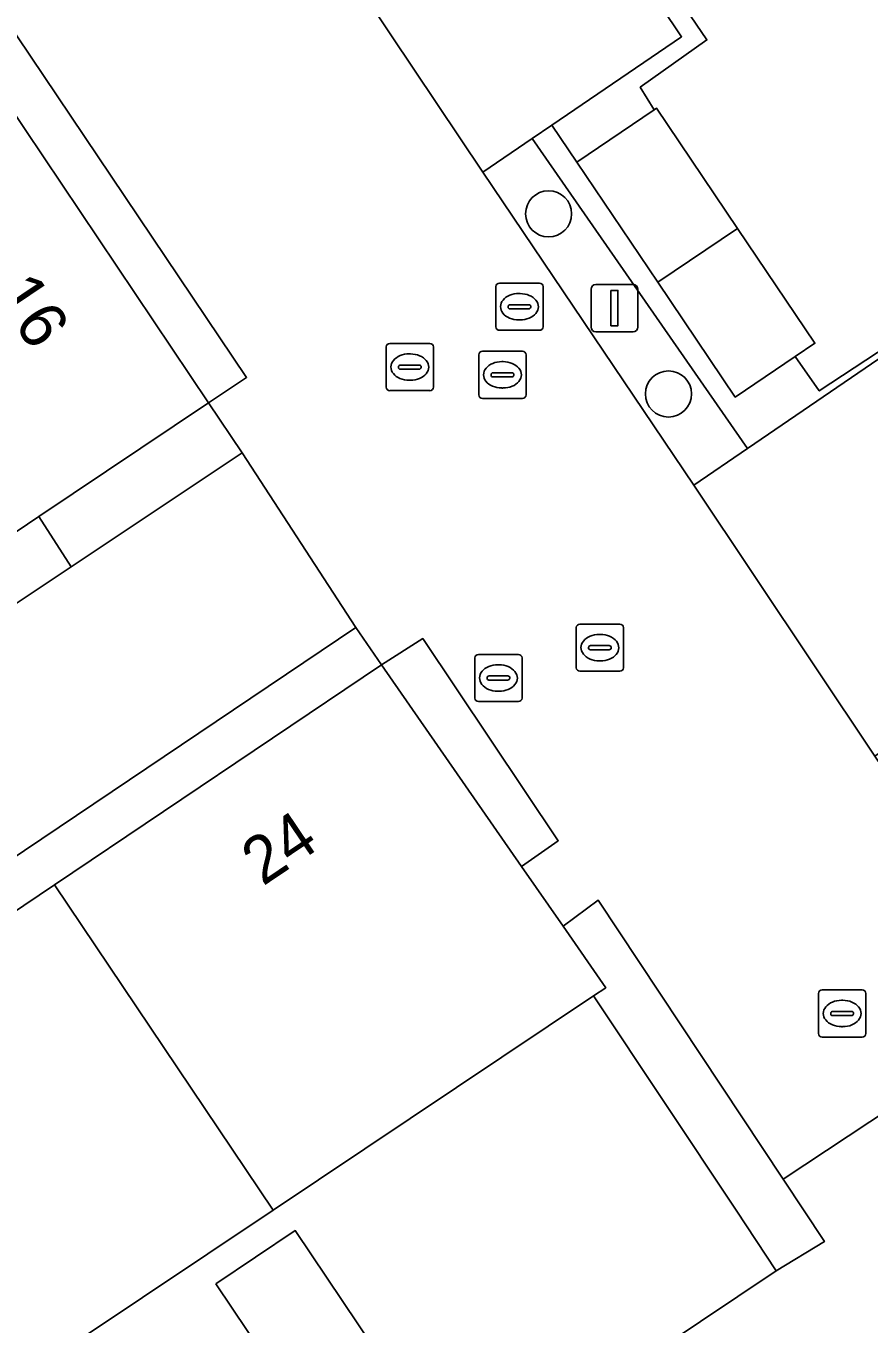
# Model space of a CAD drawing. Extents: x 158793 to 159888, y 384317 to 385256.
# Drawn here: x 159238.91 to 159256.79, y 384597.87 to 384625.41 of the extents above; entities that cross this region are included whole.
import ezdxf

# ---------------------------------------------------------------- set-up
doc = ezdxf.new("R2010")
doc.units = 0
for name, color, linetype in [('IMGEO_Boom', 7, 'Continuous'), ('IMGEO_Brandkraan', 7, 'Continuous'), ('IMGEO_Erf', 7, 'Continuous'), ('IMGEO_Groenvoorziening', 7, 'Continuous'), ('IMGEO_Haag', 7, 'Continuous'), ('IMGEO_Kolk', 7, 'Continuous'), ('IMGEO_Lichtmast', 7, 'Continuous'), ('IMGEO_Pand', 7, 'Continuous'), ('IMGEO_Pand_nummerreeks', 7, 'Continuous'), ('IMGEO_Parkeervlak_open', 7, 'Continuous'), ('IMGEO_Rijbaan_lokaal_open', 7, 'Continuous'), ('IMGEO_Rioolput', 7, 'Continuous'), ('IMGEO_Voetpad_open', 7, 'Continuous')]:
    doc.layers.add(name, color=color, linetype=linetype)

msp = doc.modelspace()

# ---------------------------------------------------------------- linework, layer by layer
at = {"layer": 'IMGEO_Boom'}
for centre in [(159249.995, 384621.423), (159252.537, 384617.603)]:
    msp.add_circle(centre, 0.489, dxfattribs=at)
at = {"layer": 'IMGEO_Brandkraan'}
for p, q in [((159248.43, 384611.152), (159248.43, 384612.004)), ((159248.505, 384612.078), (159249.357, 384612.078)), ((159249.431, 384612.004), (159249.431, 384611.152)), ((159248.732, 384611.621), (159249.13, 384611.621)), ((159248.918, 384611.858), (159248.943, 384611.858)), ((159248.689, 384611.572), (159248.689, 384611.584)), ((159249.127, 384611.535), (159248.729, 384611.535)), ((159249.173, 384611.584), (159249.173, 384611.572)), ((159249.357, 384611.078), (159248.505, 384611.078)), ((159248.941, 384611.298), (159248.916, 384611.298))]:
    msp.add_line(p, q, dxfattribs=at)
for points in [[(159248.43, 384611.152), (159248.43, 384612.004)], [(159248.505, 384612.078), (159249.357, 384612.078)], [(159249.431, 384612.004), (159249.431, 384611.152)], [(159249.357, 384611.078), (159248.505, 384611.078)]]:
    msp.add_lwpolyline(points, dxfattribs=at)
for centre, radius, start, end in [((159248.507, 384612.002), 0.0765, 91.552, 178.448), ((159248.507, 384612.002), 0.0765, 91.552, 178.448), ((159249.355, 384612.002), 0.0765, 1.552, 88.448), ((159249.355, 384612.002), 0.0765, 1.552, 88.448), ((159248.729, 384611.581), 0.0403, 85.8775, 175.7526), ((159249.134, 384611.583), 0.0386, 1.7309, 96.639), ((159248.726, 384611.571), 0.0366, 178.938, 274.7102), ((159249.13, 384611.578), 0.043, 264.8664, 352.4533), ((159248.507, 384611.154), 0.0765, 181.552, 268.448), ((159248.507, 384611.154), 0.0765, 181.552, 268.448), ((159249.355, 384611.154), 0.0765, 271.552, 358.448), ((159249.355, 384611.154), 0.0765, 271.552, 358.448)]:
    msp.add_arc(centre, radius, start, end, dxfattribs=at)
for centre, major_axis, ratio, start_param, end_param in [((159248.917, 384611.578), (-0.387, 0.002), 0.722429, 4.712389, 7.853982), ((159248.942, 384611.578), (-0.39, 0.002), 0.717154, 1.570796, 4.712389)]:
    msp.add_ellipse(centre, major_axis=major_axis, ratio=ratio, start_param=start_param, end_param=end_param, dxfattribs=at)
at = {"layer": 'IMGEO_Erf'}
msp.add_lwpolyline([(159237.216, 384649.728), (159238.803, 384647.366), (159240.565, 384644.744), (159240.227, 384644.517), (159244.925, 384637.62), (159243.499, 384636.639), (159243.836, 384636.162), (159243.874, 384636.188), (159245.614, 384633.622), (159247.245, 384634.713), (159248.939, 384632.18), (159248.672, 384632.001), (159249.208, 384631.212), (159253.353, 384625.112), (159251.938, 384624.109), (159252.233, 384623.629), (159252.284, 384623.663), (159254.002, 384621.113), (159255.643, 384618.677), (159255.223, 384618.394), (159255.736, 384617.668), (159257.223, 384618.645)], dxfattribs=at)
for points in [[(159253.972, 384600.287), (159250.947, 384604.835), (159244.149, 384600.292), (159237.191, 384595.643), (159230.234, 384590.995), (159223.505, 384586.498), (159227.4, 384580.648), (159254.824, 384599.006)], [(159242.935, 384598.725), (159244.619, 384599.858), (159246.296, 384597.36), (159247.98, 384594.851), (159246.292, 384593.732), (159244.614, 384596.228)]]:
    msp.add_lwpolyline(points, close=True, dxfattribs=at)
at = {"layer": 'IMGEO_Groenvoorziening'}
msp.add_lwpolyline([(159245.073, 384674.375), (159284.084, 384616.156), (159275.927, 384610.681), (159273.311, 384614.477), (159265.419, 384609.219), (159264.866, 384609.954), (159259.381, 384606.275), (159260.51, 384604.607), (159254.969, 384600.946), (159255.845, 384599.623), (159254.824, 384599.006), (159227.4, 384580.648), (159223.505, 384586.498), (159223.273, 384586.343), (159218.681, 384593.177), (159217.583, 384592.512), (159220.423, 384588.255), (159209.629, 384581), (159206.819, 384585.213), (159203.401, 384582.912), (159198.891, 384579.876)], dxfattribs=at)
for points in [[(159242.192, 384635.048), (159241.632, 384635.819), (159241.181, 384635.513), (159245.726, 384628.86), (159248.916, 384631), (159252.817, 384625.181), (159250.062, 384623.307), (159250.593, 384622.522), (159252.233, 384623.629), (159251.938, 384624.109), (159253.353, 384625.112), (159249.208, 384631.212), (159248.672, 384632.001), (159245.597, 384629.945), (159243.906, 384632.479)], [(159252.31, 384619.977), (159250.593, 384622.522), (159250.062, 384623.307), (159249.647, 384623.025), (159254.214, 384616.444), (159257.291, 384618.543), (159259.212, 384615.668), (159259.555, 384615.897), (159257.551, 384618.86), (159257.223, 384618.645), (159255.736, 384617.668), (159255.223, 384618.394), (159253.956, 384617.538)], [(159249.647, 384623.025), (159248.597, 384622.31), (159253.077, 384615.668), (159254.214, 384616.444)], [(159243.491, 384616.357), (159242.779, 384617.418), (159239.181, 384615.001), (159239.864, 384613.935)], [(159247.324, 384612.413), (159246.451, 384611.86), (159249.423, 384607.579), (159250.201, 384608.125)], [(159251.049, 384606.865), (159250.301, 384606.314), (159251.207, 384605.009), (159250.947, 384604.835), (159253.972, 384600.287), (159254.824, 384599.006), (159255.845, 384599.623), (159254.969, 384600.946)]]:
    msp.add_lwpolyline(points, close=True, dxfattribs=at)
at = {"layer": 'IMGEO_Haag'}
for points in [[(159247.324, 384612.413), (159246.451, 384611.86), (159249.423, 384607.579), (159250.201, 384608.125)], [(159251.049, 384606.865), (159250.301, 384606.314), (159251.207, 384605.009), (159250.947, 384604.835), (159253.972, 384600.287), (159254.824, 384599.006), (159255.845, 384599.623), (159254.969, 384600.946)]]:
    msp.add_lwpolyline(points, close=True, dxfattribs=at)
at = {"layer": 'IMGEO_Kolk'}
for p, q in [((159248.876, 384619.027), (159248.876, 384619.879)), ((159248.951, 384619.953), (159249.803, 384619.953)), ((159249.877, 384619.879), (159249.877, 384619.027)), ((159249.364, 384619.733), (159249.389, 384619.733)), ((159249.135, 384619.447), (159249.135, 384619.459)), ((159249.573, 384619.41), (159249.175, 384619.41)), ((159249.178, 384619.496), (159249.576, 384619.496)), ((159249.619, 384619.459), (159249.619, 384619.447)), ((159249.387, 384619.173), (159249.362, 384619.173)), ((159249.803, 384618.953), (159248.951, 384618.953))]:
    msp.add_line(p, q, dxfattribs=at)
for points in [[(159248.876, 384619.027), (159248.876, 384619.879)], [(159248.951, 384619.953), (159249.803, 384619.953)], [(159249.877, 384619.879), (159249.877, 384619.027)], [(159249.803, 384618.953), (159248.951, 384618.953)]]:
    msp.add_lwpolyline(points, dxfattribs=at)
for centre, radius, start, end in [((159248.953, 384619.877), 0.0765, 91.552, 178.448), ((159248.953, 384619.877), 0.0765, 91.552, 178.448), ((159249.801, 384619.877), 0.0765, 1.552, 88.448), ((159249.801, 384619.877), 0.0765, 1.552, 88.448), ((159249.175, 384619.456), 0.0403, 85.8775, 175.7526), ((159249.172, 384619.446), 0.0366, 178.938, 274.7102), ((159249.576, 384619.453), 0.043, 264.8664, 352.4533), ((159249.58, 384619.458), 0.0386, 1.7309, 96.639), ((159248.953, 384619.029), 0.0765, 181.552, 268.448), ((159248.953, 384619.029), 0.0765, 181.552, 268.448), ((159249.801, 384619.029), 0.0765, 271.552, 358.448), ((159249.801, 384619.029), 0.0765, 271.552, 358.448)]:
    msp.add_arc(centre, radius, start, end, dxfattribs=at)
for centre, major_axis, ratio, start_param, end_param in [((159249.363, 384619.453), (-0.387, 0.002), 0.722429, 4.712389, 7.853982), ((159249.388, 384619.453), (-0.39, 0.002), 0.717154, 1.570796, 4.712389)]:
    msp.add_ellipse(centre, major_axis=major_axis, ratio=ratio, start_param=start_param, end_param=end_param, dxfattribs=at)
at = {"layer": 'IMGEO_Lichtmast'}
for p, q in [((159250.996, 384619.923), (159251.786, 384619.923)), ((159251.786, 384619.923), (159250.996, 384619.923)), ((159250.896, 384619.023), (159250.896, 384619.823)), ((159250.896, 384619.823), (159250.896, 384619.023)), ((159251.886, 384619.823), (159251.886, 384619.023)), ((159251.886, 384619.023), (159251.886, 384619.823)), ((159251.786, 384618.923), (159250.996, 384618.923)), ((159250.996, 384618.923), (159251.786, 384618.923))]:
    msp.add_line(p, q, dxfattribs=at)
msp.add_lwpolyline([(159251.316, 384619.798), (159251.466, 384619.798), (159251.466, 384619.048), (159251.316, 384619.048), (159251.316, 384619.798)], dxfattribs=at)
for centre, start, end in [((159250.996, 384619.823), 90, 180), ((159250.996, 384619.823), 90, 180), ((159251.786, 384619.823), 0, 90), ((159251.786, 384619.823), 360, 90), ((159250.996, 384619.023), 180, 270), ((159250.996, 384619.023), 180, 270), ((159251.786, 384619.023), 270, 0), ((159251.786, 384619.023), 270, 0)]:
    msp.add_arc(centre, 0.1, start, end, dxfattribs=at)
at = {"layer": 'IMGEO_Pand'}
for points in [[(159238.501, 384623.789), (159231.832, 384619.31), (159236.106, 384612.936), (159237.93, 384614.161), (159239.181, 384615.001), (159242.779, 384617.418)], [(159252.284, 384623.663), (159252.233, 384623.629), (159250.593, 384622.522), (159252.31, 384619.977), (159254.002, 384621.113)], [(159254.002, 384621.113), (159252.31, 384619.977), (159253.956, 384617.538), (159255.223, 384618.394), (159255.643, 384618.677)], [(159249.423, 384607.579), (159246.451, 384611.86), (159239.509, 384607.189), (159244.149, 384600.292), (159250.947, 384604.835), (159251.207, 384605.009), (159250.301, 384606.314)], [(159239.509, 384607.189), (159232.566, 384602.519), (159237.191, 384595.643), (159244.149, 384600.292)], [(159242.935, 384598.725), (159244.614, 384596.228), (159246.296, 384597.36), (159244.619, 384599.858)]]:
    msp.add_lwpolyline(points, close=True, dxfattribs=at)
at = {"layer": 'IMGEO_Parkeervlak_open'}
for points in [[(159245.726, 384628.86), (159244.685, 384628.162), (159248.597, 384622.31), (159249.647, 384623.025), (159250.062, 384623.307), (159252.817, 384625.181), (159248.916, 384631)], [(159259.212, 384615.668), (159257.291, 384618.543), (159254.214, 384616.444), (159253.077, 384615.668), (159256.915, 384609.917), (159258.093, 384610.72), (159261.132, 384612.792)]]:
    msp.add_lwpolyline(points, close=True, dxfattribs=at)
at = {"layer": 'IMGEO_Rijbaan_lokaal_open'}
for points in [[(159218.072, 384655.9), (159243.588, 384617.955), (159242.779, 384617.418), (159243.491, 384616.357), (159245.904, 384612.649), (159246.451, 384611.86), (159247.324, 384612.413), (159250.201, 384608.125), (159249.423, 384607.579), (159250.301, 384606.314), (159251.049, 384606.865), (159254.969, 384600.946), (159260.51, 384604.607), (159259.381, 384606.275), (159256.915, 384609.917), (159253.077, 384615.668), (159248.597, 384622.31), (159244.685, 384628.162), (159240.152, 384634.812), (159236.261, 384640.688), (159231.807, 384647.301), (159227.961, 384653.066)], [(159218.146, 384593.974), (159245.904, 384612.649), (159243.491, 384616.357), (159239.864, 384613.935), (159238.633, 384613.113), (159230.662, 384607.789), (159229.312, 384606.888), (159229.548, 384606.535), (159226.662, 384604.556)]]:
    msp.add_lwpolyline(points, dxfattribs=at)
at = {"layer": 'IMGEO_Rioolput'}
for p, q in [((159246.55, 384617.747), (159246.55, 384618.599)), ((159246.625, 384618.673), (159247.477, 384618.673)), ((159247.551, 384618.599), (159247.551, 384617.747)), ((159248.59, 384618.509), (159249.442, 384618.509)), ((159246.852, 384618.216), (159247.25, 384618.216)), ((159247.038, 384618.453), (159247.063, 384618.453)), ((159248.515, 384617.583), (159248.515, 384618.435)), ((159249.003, 384618.289), (159249.028, 384618.289)), ((159249.516, 384618.435), (159249.516, 384617.583)), ((159246.809, 384618.167), (159246.809, 384618.179)), ((159247.247, 384618.13), (159246.849, 384618.13)), ((159247.293, 384618.179), (159247.293, 384618.167)), ((159248.774, 384618.003), (159248.774, 384618.015)), ((159249.212, 384617.966), (159248.814, 384617.966)), ((159248.817, 384618.052), (159249.215, 384618.052)), ((159249.258, 384618.015), (159249.258, 384618.003)), ((159247.477, 384617.673), (159246.625, 384617.673)), ((159247.061, 384617.893), (159247.036, 384617.893)), ((159249.026, 384617.729), (159249.001, 384617.729)), ((159249.442, 384617.509), (159248.59, 384617.509)), ((159250.657, 384612.721), (159251.509, 384612.721)), ((159250.582, 384611.795), (159250.582, 384612.647)), ((159251.07, 384612.501), (159251.095, 384612.501)), ((159251.583, 384612.647), (159251.583, 384611.795)), ((159250.841, 384612.215), (159250.841, 384612.227)), ((159251.279, 384612.178), (159250.881, 384612.178)), ((159250.884, 384612.264), (159251.282, 384612.264)), ((159251.325, 384612.227), (159251.325, 384612.215)), ((159251.093, 384611.941), (159251.068, 384611.941)), ((159251.509, 384611.721), (159250.657, 384611.721)), ((159255.722, 384604.036), (159255.722, 384604.888)), ((159255.797, 384604.962), (159256.649, 384604.962)), ((159256.21, 384604.742), (159256.235, 384604.742)), ((159256.723, 384604.888), (159256.723, 384604.036)), ((159255.981, 384604.456), (159255.981, 384604.468)), ((159256.024, 384604.505), (159256.422, 384604.505)), ((159256.465, 384604.468), (159256.465, 384604.456)), ((159256.419, 384604.419), (159256.021, 384604.419)), ((159256.233, 384604.182), (159256.208, 384604.182)), ((159256.649, 384603.962), (159255.797, 384603.962))]:
    msp.add_line(p, q, dxfattribs=at)
for points in [[(159246.55, 384617.747), (159246.55, 384618.599)], [(159246.625, 384618.673), (159247.477, 384618.673)], [(159247.551, 384618.599), (159247.551, 384617.747)], [(159248.59, 384618.509), (159249.442, 384618.509)], [(159248.515, 384617.583), (159248.515, 384618.435)], [(159249.516, 384618.435), (159249.516, 384617.583)], [(159247.477, 384617.673), (159246.625, 384617.673)], [(159249.442, 384617.509), (159248.59, 384617.509)], [(159250.657, 384612.721), (159251.509, 384612.721)], [(159250.582, 384611.795), (159250.582, 384612.647)], [(159251.583, 384612.647), (159251.583, 384611.795)], [(159251.509, 384611.721), (159250.657, 384611.721)], [(159255.722, 384604.036), (159255.722, 384604.888)], [(159255.797, 384604.962), (159256.649, 384604.962)], [(159256.723, 384604.888), (159256.723, 384604.036)], [(159256.649, 384603.962), (159255.797, 384603.962)]]:
    msp.add_lwpolyline(points, dxfattribs=at)
for centre, radius, start, end in [((159246.627, 384618.597), 0.0765, 91.552, 178.448), ((159246.627, 384618.597), 0.0765, 91.552, 178.448), ((159247.475, 384618.597), 0.0765, 1.552, 88.448), ((159247.475, 384618.597), 0.0765, 1.552, 88.448), ((159248.592, 384618.433), 0.0765, 91.552, 178.448), ((159248.592, 384618.433), 0.0765, 91.552, 178.448), ((159249.44, 384618.433), 0.0765, 1.552, 88.448), ((159249.44, 384618.433), 0.0765, 1.552, 88.448), ((159246.849, 384618.176), 0.0403, 85.8775, 175.7526), ((159247.254, 384618.178), 0.0386, 1.7309, 96.639), ((159246.846, 384618.166), 0.0366, 178.938, 274.7102), ((159247.25, 384618.173), 0.043, 264.8664, 352.4533), ((159248.814, 384618.012), 0.0403, 85.8775, 175.7526), ((159248.811, 384618.002), 0.0366, 178.938, 274.7102), ((159249.215, 384618.009), 0.043, 264.8664, 352.4533), ((159249.219, 384618.014), 0.0386, 1.7309, 96.639), ((159246.627, 384617.749), 0.0765, 181.552, 268.448), ((159246.627, 384617.749), 0.0765, 181.552, 268.448), ((159247.475, 384617.749), 0.0765, 271.552, 358.448), ((159247.475, 384617.749), 0.0765, 271.552, 358.448), ((159248.592, 384617.585), 0.0765, 181.552, 268.448), ((159248.592, 384617.585), 0.0765, 181.552, 268.448), ((159249.44, 384617.585), 0.0765, 271.552, 358.448), ((159249.44, 384617.585), 0.0765, 271.552, 358.448), ((159250.659, 384612.645), 0.0765, 91.552, 178.448), ((159250.659, 384612.645), 0.0765, 91.552, 178.448), ((159251.507, 384612.645), 0.0765, 1.552, 88.448), ((159251.507, 384612.645), 0.0765, 1.552, 88.448), ((159250.881, 384612.224), 0.0403, 85.8775, 175.7526), ((159250.878, 384612.214), 0.0366, 178.938, 274.7102), ((159251.282, 384612.221), 0.043, 264.8664, 352.4533), ((159251.286, 384612.226), 0.0386, 1.7309, 96.639), ((159250.659, 384611.797), 0.0765, 181.552, 268.448), ((159250.659, 384611.797), 0.0765, 181.552, 268.448), ((159251.507, 384611.797), 0.0765, 271.552, 358.448), ((159251.507, 384611.797), 0.0765, 271.552, 358.448), ((159255.799, 384604.886), 0.0765, 91.552, 178.448), ((159255.799, 384604.886), 0.0765, 91.552, 178.448), ((159256.647, 384604.886), 0.0765, 1.552, 88.448), ((159256.647, 384604.886), 0.0765, 1.552, 88.448), ((159256.021, 384604.465), 0.0403, 85.8775, 175.7526), ((159256.018, 384604.455), 0.0366, 178.938, 274.7102), ((159256.422, 384604.462), 0.043, 264.8664, 352.4533), ((159256.426, 384604.467), 0.0386, 1.7309, 96.639), ((159255.799, 384604.038), 0.0765, 181.552, 268.448), ((159255.799, 384604.038), 0.0765, 181.552, 268.448), ((159256.647, 384604.038), 0.0765, 271.552, 358.448), ((159256.647, 384604.038), 0.0765, 271.552, 358.448)]:
    msp.add_arc(centre, radius, start, end, dxfattribs=at)
for centre, major_axis, ratio, start_param, end_param in [((159247.037, 384618.173), (-0.387, 0.002), 0.722429, 4.712389, 7.853982), ((159247.062, 384618.173), (-0.39, 0.002), 0.717154, 1.570796, 4.712389), ((159249.002, 384618.009), (-0.387, 0.002), 0.722429, 4.712389, 7.853982), ((159249.027, 384618.009), (-0.39, 0.002), 0.717154, 1.570796, 4.712389), ((159251.069, 384612.221), (-0.387, 0.002), 0.722429, 4.712389, 7.853982), ((159251.094, 384612.221), (-0.39, 0.002), 0.717154, 1.570796, 4.712389), ((159256.209, 384604.462), (-0.387, 0.002), 0.722429, 4.712389, 7.853982), ((159256.234, 384604.462), (-0.39, 0.002), 0.717154, 1.570796, 4.712389)]:
    msp.add_ellipse(centre, major_axis=major_axis, ratio=ratio, start_param=start_param, end_param=end_param, dxfattribs=at)
at = {"layer": 'IMGEO_Voetpad_open'}
for points in [[(159217.267, 384655.359), (159221.858, 384648.53), (159225.667, 384642.9), (159229.945, 384636.53), (159232.412, 384632.856), (159234.223, 384630.159), (159238.501, 384623.789), (159242.779, 384617.418), (159243.588, 384617.955), (159218.072, 384655.9)], [(159239.864, 384613.935), (159239.181, 384615.001), (159237.93, 384614.161), (159238.633, 384613.113)], [(159239.509, 384607.189), (159246.451, 384611.86), (159245.904, 384612.649), (159218.146, 384593.974), (159218.681, 384593.177), (159225.624, 384597.848), (159232.566, 384602.519)]]:
    msp.add_lwpolyline(points, close=True, dxfattribs=at)

# ---------------------------------------------------------------- texts
at = {"layer": 'IMGEO_Pand_nummerreeks'}
for s, rotation, p in [('16', 303.8845, (159238.22, 384619.722)), ('24', 33.9306, (159243.931, 384607.151))]:
    msp.add_text(s, height=1, rotation=rotation, dxfattribs=at).set_placement(p)

doc.saveas('drawing.dxf')
